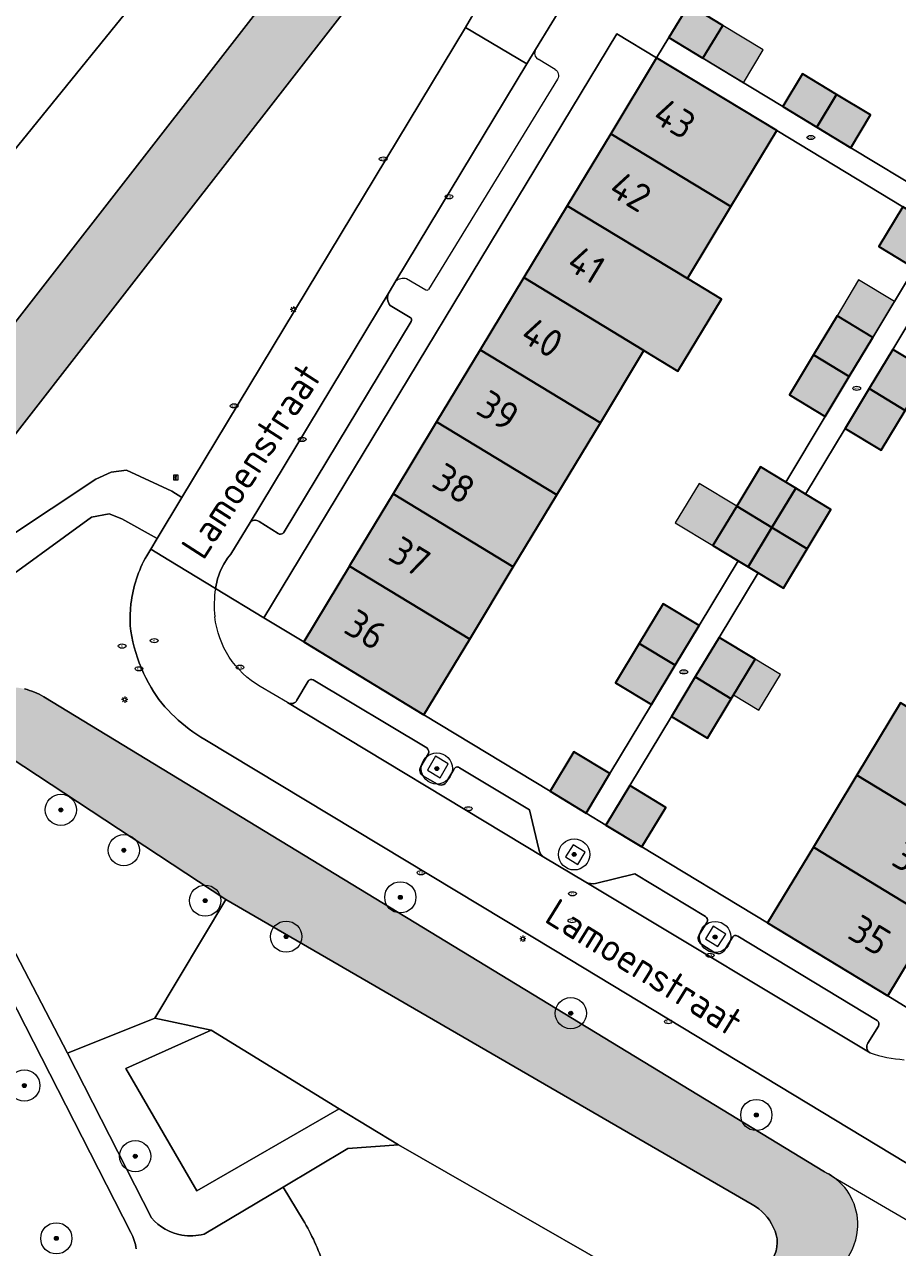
# Model space of a CAD drawing. Header units: metres. Extents: x 125349 to 128236, y 501602 to 503797.
# Tile 501 of 656: x 127311 to 127367, y 502319 to 502398. Entities that reach past the tile are written whole.
import ezdxf
from ezdxf.enums import TextEntityAlignment as Align

# ---------------------------------------------------------------- set-up
doc = ezdxf.new("R2010")
doc.units = ezdxf.units.M
doc.layers.get('0').update_dxf_attribs({"linetype": 'CONTINUOUS'})
for name, color, linetype, lineweight in [('B-WE-GK-BESCHOEIING-G', 130, 'GK-BESCHOEIING-SO', 18), ('B-WE-GR-BEPLANTING_CULTUUR_BOSPLANTSOEN-GV', 90, 'CONTINUOUS', 18), ('B-WE-GR-BEPLANTING_CULTUUR_HEESTERS-GV', 90, 'CONTINUOUS', 18), ('B-WE-GR-BOOM-S-500', 90, 'CONTINUOUS', 18), ('B-WE-GR-GROENVOORZIENING-GV', 80, 'CONTINUOUS', 18), ('B-WE-IE-MEUBILAIR-S', 7, 'CONTINUOUS', 18), ('B-WE-IE-MEUBILAIR_WEGMEUBILAIR-GV', 7, 'CONTINUOUS', 18), ('B-WE-IE-TERREINAFSCHEIDING_KUNSTMATIG_MUUR-G', 90, 'IE-TERREINAFSCHEIDING_KUNSTMATIG-SO', 18), ('B-WE-OG-BEBOUWING-GV', 7, 'CONTINUOUS', 35), ('B-WE-OG-BEBOUWING-T18', 10, 'CONTINUOUS', 18), ('B-WE-OG-BEBOUWING_OVERBOUWING-GV', 7, 'CONTINUOUS', 18), ('B-WE-OG-TERREIN_BEGROEID-GV', 7, 'CONTINUOUS', 18), ('B-WE-OG-TERREIN_ERF-GV', 7, 'CONTINUOUS', 18), ('B-WE-OG-TERREIN_OEVER-GV', 7, 'CONTINUOUS', 18), ('B-WE-OG-TOPOGRAFIE-T18', 10, 'CONTINUOUS', 18), ('B-WE-OG-WATER_SLOOT-GV', 120, 'CONTINUOUS', 18), ('B-WE-VH-OPENVERHARDING-GV', 90, 'CONTINUOUS', 18), ('B-WE-VH-OPENVERHARDING_BETONSTRAATSTEEN-GV', 90, 'CONTINUOUS', 18)]:
    doc.layers.add(name, color=color, linetype=linetype, lineweight=lineweight)
for name, color, linetype, lineweight, true_color in [('B-WE-OG-BEBOUWING-V', 7, 'CONTINUOUS', 18, 0xcc646e), ('B-WE-OG-BEBOUWING_OVERBOUWING-V', 7, 'CONTINUOUS', 18, 0xcc646e), ('B-WE-OG-WATER_SLOOT-V', 7, 'CONTINUOUS', 18, 0x73e9ff)]:
    doc.layers.add(name, color=color, linetype=linetype, lineweight=lineweight, true_color=true_color)
doc.styles.add('NLCS-ISO', font='NLCS-ISO.ttf')
doc.styles.add('NLCS-ISO-M1000-T18', font='NLCS-ISO.ttf', dxfattribs={"height": 1.8})
doc.linetypes.add('GK-BESCHOEIING-SO', pattern='A,18,-3,[1,NLCS.SHX,S=0.6,R=0,X=0,Y=0],-3', length=24)
doc.linetypes.add('IE-TERREINAFSCHEIDING_KUNSTMATIG-SO', pattern='A,4,[82,NLCS.SHX,S=0.75,R=90,X=0,Y=0],4,-2', length=10)

# ---------------------------------------------------------------- blocks, each defined once
blk = doc.blocks.new('SIE-MEUBILAIR_BORD_INFORMATIE-SO')
h = blk.add_hatch(color=256)
h.dxf.hatch_style = 1
h.paths.add_polyline_path([(0.1265625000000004, 0.1957499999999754), (-0.3290625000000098, 0.1957499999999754), (-0.3290625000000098, 0.07762500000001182), (-0.1265625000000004, 0.07762500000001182), (-0.1265625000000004, -0.6480000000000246), (0.1265625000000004, -0.6480000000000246)])
h = blk.add_hatch(color=256)
h.dxf.hatch_style = 1
edge = h.paths.add_edge_path()
edge.add_arc((0, 0.4986431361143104), 0.1493568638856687, 0, 360)
for points in [[(-0.75, -0.75), (0.75, -0.75), (0.75, 0.75), (-0.75, 0.75)], [(0.1265625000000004, 0.1957499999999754), (-0.3290625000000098, 0.1957499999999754), (-0.3290625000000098, 0.07762500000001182), (-0.1265625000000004, 0.07762500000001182), (-0.1265625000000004, -0.6480000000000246), (0.1265625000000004, -0.6480000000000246)]]:
    blk.add_lwpolyline(points, close=True)
blk.add_circle((0, 0.4986431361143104), 0.1493568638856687)
blk = doc.blocks.new('SIE-MEUBILAIR_PAAL_LICHTMAST-SO')
for points in [[(-0.625, 0), (-1, 0)], [(-0.7071067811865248, 0.7071067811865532), (-0.4419417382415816, 0.44194173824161)], [(0, 1), (0, 0.625)], [(0.44194173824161, 0.4419417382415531), (0.7071067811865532, 0.7071067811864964)], [(1, 0), (0.625, 0)], [(-0.7071067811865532, -0.7071067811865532), (-0.4419417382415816, -0.44194173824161)], [(0, -0.625), (0, -1)], [(0.4419417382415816, -0.4419417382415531), (0.7071067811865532, -0.7071067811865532)]]:
    blk.add_lwpolyline(points)
blk.add_circle((0, 0), 0.5)
blk = doc.blocks.new('SIE-MEUBILAIR_PUT_KOLK-SO')
blk.add_ellipse((0, 0), major_axis=(1.25, 4.517432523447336e-15), ratio=0.5400000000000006)
at = {"style": 'NLCS-ISO'}
blk.add_text('klk', height=0.75, dxfattribs=at).set_placement((0.0261189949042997, 2.557953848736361e-13), align=Align.MIDDLE_CENTER)
blk = doc.blocks.new('SIE-MEUBILAIR_PUT_RIOOLPUT-SO')
blk.add_ellipse((0, 0), major_axis=(1.25, 4.517432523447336e-15), ratio=0.5400000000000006)
at = {"style": 'NLCS-ISO'}
blk.add_text('ri', height=0.75, dxfattribs=at).set_placement((-0.04478910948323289, 0.06774790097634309), align=Align.MIDDLE_CENTER)
blk = doc.blocks.new('SGR-BOOM_01-SO')
at = {"linetype": 'ByBlock', "lineweight": 18}
h = blk.add_hatch(color=0, dxfattribs=at)
h.dxf.hatch_style = 1
edge = h.paths.add_edge_path()
edge.add_arc((0, 0), 0.25, 0, 360)
at = {"color": 0, "linetype": 'ByBlock', "lineweight": 18}
for radius in [2, 0.25]:
    blk.add_circle((0, 0), radius, dxfattribs=at)

msp = doc.modelspace()

# ---------------------------------------------------------------- hatches: boundary and pattern name
at = {"layer": 'B-WE-OG-BEBOUWING-V'}
for points in [[(127354.677, 502395.63), (127355.944, 502397.724), (127353.763, 502399.044), (127352.496, 502396.949)], [(127351.71, 502395.65), (127348.774, 502390.793), (127356.469, 502386.122), (127359.41, 502390.991)], [(127359.791, 502392.535), (127361.969, 502391.217), (127363.233, 502393.314), (127361.058, 502394.63)], [(127363.233, 502393.314), (127361.969, 502391.217), (127364.153, 502389.896), (127365.42, 502391.991)], [(127345.984, 502386.177), (127353.68, 502381.505), (127356.469, 502386.122), (127348.774, 502390.793)], [(127353.68, 502381.505), (127345.984, 502386.177), (127343.198, 502381.568), (127350.896, 502376.896), (127353.073, 502375.575), (127355.856, 502380.184)], [(127367.48, 502386.107), (127365.941, 502383.556), (127368.243, 502382.167), (127369.789, 502384.71)], [(127343.198, 502381.568), (127340.402, 502376.943), (127348.101, 502372.269), (127350.896, 502376.896)], [(127361.756, 502376.62), (127364.057, 502375.228), (127365.574, 502377.742), (127363.271, 502379.131)], [(127337.611, 502372.327), (127345.312, 502367.652), (127348.101, 502372.269), (127340.402, 502376.943)], [(127362.516, 502372.675), (127364.057, 502375.228), (127361.756, 502376.62), (127360.214, 502374.064)], [(127366.849, 502376.973), (127365.331, 502374.457), (127367.64, 502373.06), (127369.16, 502375.579)], [(127365.331, 502374.457), (127363.792, 502371.905), (127366.102, 502370.511), (127367.64, 502373.06)], [(127337.611, 502372.327), (127334.817, 502367.705), (127342.52, 502363.03), (127345.312, 502367.652)], [(127356.841, 502366.923), (127359.101, 502365.56), (127360.624, 502368.085), (127359.98, 502368.473), (127358.364, 502369.448)], [(127361.36, 502364.198), (127362.883, 502366.722), (127361.257, 502367.703), (127360.624, 502368.085), (127359.101, 502365.56)], [(127332.028, 502363.091), (127339.728, 502358.407), (127342.52, 502363.03), (127334.817, 502367.705), (127332.03, 502363.094)], [(127357.578, 502363.036), (127359.101, 502365.56), (127356.841, 502366.923), (127355.318, 502364.399), (127356.935, 502363.424)], [(127361.36, 502364.198), (127359.101, 502365.56), (127357.578, 502363.036), (127358.21, 502362.655), (127359.837, 502361.673)], [(127332.028, 502363.091), (127329.09, 502358.23), (127336.798, 502353.556), (127339.728, 502358.407)], [(127352.897, 502356.73), (127354.436, 502359.281), (127352.134, 502360.67), (127350.599, 502358.125)], [(127355.711, 502358.512), (127354.188, 502355.988), (127356.495, 502354.586), (127358.022, 502357.118)], [(127352.897, 502356.73), (127350.599, 502358.125), (127349.082, 502355.611), (127351.384, 502354.222)], [(127356.495, 502354.586), (127354.188, 502355.988), (127352.659, 502353.453), (127354.97, 502352.058)], [(127375.041, 502349.635), (127367.337, 502354.315), (127364.547, 502349.698), (127364.546, 502349.696), (127372.248, 502345.014), (127372.249, 502345.016)], [(127348.709, 502349.789), (127346.407, 502351.177), (127344.885, 502348.654), (127347.19, 502347.25)], [(127349.985, 502349.019), (127348.46, 502346.48), (127350.768, 502345.088), (127352.296, 502347.625)], [(127361.755, 502345.076), (127369.455, 502340.395), (127369.457, 502340.398), (127372.248, 502345.014), (127364.546, 502349.696), (127361.756, 502345.078)], [(127366.52, 502335.54), (127369.455, 502340.395), (127361.755, 502345.076), (127358.82, 502340.22)]]:
    msp.add_hatch(color=256, dxfattribs=at).paths.add_polyline_path(points)
at = {"layer": 'B-WE-OG-BEBOUWING_OVERBOUWING-V'}
for points in [[(127355.944, 502397.724), (127354.677, 502395.63), (127357.268, 502394.062), (127358.535, 502396.156)], [(127364.655, 502381.426), (127363.271, 502379.131), (127365.574, 502377.742), (127366.958, 502380.037)], [(127356.841, 502366.923), (127354.427, 502368.38), (127352.904, 502365.856), (127355.318, 502364.399)], [(127358.022, 502357.118), (127356.644, 502354.833), (127358.261, 502353.857), (127359.639, 502356.143)]]:
    msp.add_hatch(color=256, dxfattribs=at).paths.add_polyline_path(points)
at = {"layer": 'B-WE-OG-WATER_SLOOT-V'}
h = msp.add_hatch(color=256, dxfattribs=at)
edge = h.paths.add_edge_path()
edge.add_line((127437.349, 502531.978), (127435.92, 502532.82))
edge.add_line((127435.92, 502532.82), (127415.935, 502500))
edge.add_line((127415.935, 502500), (127408.779, 502488.25))
edge.add_arc((127404.3076119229, 502491.5564201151), 5.561090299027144, 297.19334206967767, 323.51849407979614, ccw=False)
edge.add_arc((127401.0314992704, 502495.5545288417), 10.66995365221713, 285.0384374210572, 303.0398821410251, ccw=False)
edge.add_line((127403.8, 502485.25), (127393.53, 502482.569))
edge.add_arc((127395.2369828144, 502476.3524489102), 6.446650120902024, 105.3542383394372, 116.3957868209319)
edge.add_arc((127394.3317081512, 502478.0168735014), 4.553846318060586, 115.5031612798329, 139.0744027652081)
edge.add_line((127390.891, 502481), (127368.33, 502452.27))
edge.add_line((127368.33, 502452.27), (127329.22, 502402.66))
edge.add_line((127329.22, 502402.66), (127278.8, 502337.86))
edge.add_line((127278.8, 502337.86), (127280.13, 502336.42))
edge.add_line((127280.13, 502336.42), (127281.35, 502336.36))
edge.add_line((127281.35, 502336.36), (127285.86, 502342.24))
edge.add_line((127285.86, 502342.24), (127290.96, 502348.85))
edge.add_line((127290.96, 502348.85), (127298.62, 502357.34))
edge.add_line((127298.62, 502357.34), (127300.42, 502356.97))
edge.add_line((127300.42, 502356.97), (127303.35, 502360.68))
edge.add_line((127303.35, 502360.68), (127303.28, 502362.11))
edge.add_line((127303.28, 502362.11), (127314.09, 502376.01))
edge.add_line((127314.09, 502376.01), (127338.31, 502407.14))
edge.add_line((127338.31, 502407.14), (127363.942, 502440.156))
edge.add_line((127363.942, 502440.156), (127372.4, 502451.05))
edge.add_line((127372.4, 502451.05), (127387.9, 502471.56))
edge.add_line((127387.9, 502471.56), (127391.801, 502476.4))
edge.add_arc((127397.6181360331, 502470.576745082), 8.231000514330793, 101.62177086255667, 134.9698819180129, ccw=False)
edge.add_line((127395.96, 502478.639), (127404.9, 502480.98))
edge.add_arc((127402.0619605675, 502491.5326501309), 10.92762062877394, 285.0530022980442, 300.6330700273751)
edge.add_arc((127395.8451486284, 502502.1893531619), 23.26500314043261, 300.4341962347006, 305.4237904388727)
edge.add_arc((127406.5356210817, 502487.2188225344), 4.869423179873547, 305.0200048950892, 328.9878617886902)
edge.add_line((127410.709, 502484.71), (127420.017, 502500))
edge.add_line((127420.017, 502500), (127425.3, 502508.68))
edge.add_line((127425.3, 502508.68), (127438.94, 502531.04))
edge.add_line((127438.94, 502531.04), (127437.349, 502531.978))
h = msp.add_hatch(color=256, dxfattribs=at)
edge = h.paths.add_edge_path()
edge.add_line((127312.704, 502233.993), (127316.172, 502239.594))
edge.add_line((127316.172, 502239.594), (127316.746, 502240.633))
edge.add_line((127316.746, 502240.633), (127322.356, 502250))
edge.add_line((127322.356, 502250), (127336.035, 502272.822))
edge.add_line((127336.035, 502272.822), (127347.231, 502291.502))
edge.add_line((127347.231, 502291.502), (127346.735, 502291.91))
edge.add_line((127346.735, 502291.91), (127346.513, 502292.091))
edge.add_line((127346.513, 502292.091), (127347.583, 502293.957))
edge.add_line((127347.583, 502293.957), (127347.841, 502293.766))
edge.add_line((127347.841, 502293.766), (127348.513, 502293.59))
edge.add_line((127348.513, 502293.59), (127363.561, 502318.253))
edge.add_arc((127360.6593337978, 502320.9189920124), 3.940454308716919, 317.4238341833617, 354.5538091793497)
edge.add_arc((127360.9060276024, 502320.9161791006), 3.694664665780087, 354.2341360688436, 414.6052750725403)
edge.add_arc((127360.9075636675, 502320.9212053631), 3.689678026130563, 54.57951191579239, 65.06661571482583)
edge.add_line((127362.463, 502324.267), (127312.435, 502354.704))
edge.add_arc((127310.2174627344, 502351.0767094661), 4.251436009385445, 58.56054805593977, 76.69313770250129)
edge.add_arc((127310.3786932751, 502351.9399852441), 3.374487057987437, 75.98347310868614, 128.3055595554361)
edge.add_line((127308.287, 502354.588), (127308.177, 502354.497))
edge.add_line((127308.177, 502354.497), (127306.819, 502353.074))
edge.add_line((127306.819, 502353.074), (127324.096, 502341.727))
edge.add_line((127324.096, 502341.727), (127357.831, 502322.176))
edge.add_arc((127356.4217428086, 502319.5149947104), 3.01113848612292, 23.50656970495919, 62.09449409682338, ccw=False)
edge.add_arc((127357.4793217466, 502319.7492030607), 1.958881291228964, -31.249583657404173, 29.573881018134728, ccw=False)
edge.add_line((127359.154, 502318.733), (127356.25, 502313.917))
edge.add_line((127356.25, 502313.917), (127353.719, 502309.721))
edge.add_line((127353.719, 502309.721), (127345.24, 502295.539))
edge.add_line((127345.24, 502295.539), (127345.673, 502295.142))
edge.add_line((127345.673, 502295.142), (127345.894, 502294.962))
edge.add_line((127345.894, 502294.962), (127344.806, 502293.114))
edge.add_line((127344.806, 502293.114), (127344.536, 502293.244))
edge.add_line((127344.536, 502293.244), (127343.911, 502293.409))
edge.add_line((127343.911, 502293.409), (127330.752, 502271.657))
edge.add_line((127330.752, 502271.657), (127328.711, 502268.268))
edge.add_arc((127326.1101783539, 502270.6117122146), 3.50103701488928, 304.1396108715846, 317.9766263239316, ccw=False)
edge.add_arc((127327.1084437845, 502269.1146843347), 1.701807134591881, 233.99389691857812, 304.60800396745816, ccw=False)
edge.add_line((127326.108, 502267.738), (127315.376, 502275.195))
edge.add_line((127315.376, 502275.195), (127291.4, 502290.635))
edge.add_line((127291.4, 502290.635), (127265.017, 502308.136))
edge.add_line((127265.017, 502308.136), (127264.54, 502307.394))
edge.add_line((127264.54, 502307.394), (127263.836, 502306.618))
edge.add_line((127263.836, 502306.618), (127298.294, 502283.265))
edge.add_line((127298.294, 502283.265), (127324.454, 502266.038))
edge.add_arc((127322.8708561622, 502264.3289759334), 2.329615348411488, 20.635957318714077, 47.18971032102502, ccw=False)
edge.add_arc((127323.0598648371, 502264.527888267), 2.086059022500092, -24.3737047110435, 17.3509310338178, ccw=False)
edge.add_line((127324.96, 502263.667), (127317.003, 502250))
edge.add_line((127317.003, 502250), (127310.963, 502239.625))
edge.add_line((127310.963, 502239.625), (127303.344, 502227.541))
edge.add_line((127303.344, 502227.541), (127289.747, 502205.901))
edge.add_line((127289.747, 502205.901), (127255.744, 502226.065))
edge.add_line((127255.744, 502226.065), (127225.366, 502244.522))
edge.add_line((127225.366, 502244.522), (127215.506, 502250.665))
edge.add_line((127215.506, 502250.665), (127213.232, 502246.985))
edge.add_line((127213.232, 502246.985), (127287.165, 502202.382))
edge.add_line((127287.165, 502202.382), (127290.498, 502200.896))
edge.add_line((127290.498, 502200.896), (127292.657, 502201.665))
edge.add_line((127292.657, 502201.665), (127294.224, 502203.408))
edge.add_line((127294.224, 502203.408), (127305.012, 502221.412))
edge.add_line((127305.012, 502221.412), (127310.527, 502230.477))
edge.add_line((127310.527, 502230.477), (127312.704, 502233.993))

# ---------------------------------------------------------------- linework, layer by layer
at = {"layer": 'B-WE-GK-BESCHOEIING-G'}
msp.add_lwpolyline([(127312.435, 502354.704, 0.07928384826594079), (127311.196, 502355.214)], format="xyb", dxfattribs=at)
at = {"layer": 'B-WE-GK-BESCHOEIING-G', "flags": 128}
msp.add_lwpolyline([(127362.463, 502324.267), (127312.435, 502354.704)], dxfattribs=at)
at = {"layer": 'B-WE-GR-BEPLANTING_CULTUUR_BOSPLANTSOEN-GV', "flags": 128}
for points in [[(127357.831, 502322.176), (127324.096, 502341.727), (127319.545, 502334.107), (127323.16, 502333.34), (127331.37, 502328.31), (127335.16, 502325.99)], [(127335.16, 502325.99), (127356.25, 502313.917)]]:
    msp.add_lwpolyline(points, dxfattribs=at)
at = {"layer": 'B-WE-GR-BEPLANTING_CULTUUR_BOSPLANTSOEN-GV'}
for points in [[(127359.183, 502320.716, 0.1699808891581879), (127357.831, 502322.176)], [(127359.154, 502318.733, 0.2718039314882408), (127359.183, 502320.716)]]:
    msp.add_lwpolyline(points, format="xyb", dxfattribs=at)
at = {"layer": 'B-WE-GR-BEPLANTING_CULTUUR_HEESTERS-GV', "flags": 128}
for points in [[(127319.287, 502364.174), (127319.692, 502364.858), (127317.43, 502366.11), (127316.62, 502366.43), (127315.5, 502366.22), (127308.79, 502361.36), (127305.284, 502357.373), (127308.287, 502354.588)], [(127319.03, 502363.74), (127319.287, 502364.174)], [(127312.435, 502354.704), (127362.463, 502324.267)], [(127345.23, 502338.43), (127322.75, 502351.97)], [(127363.046, 502323.928), (127370.626, 502319.508), (127370.85, 502319.893), (127372.153, 502322.152), (127345.23, 502338.43)], [(127335.16, 502325.99), (127331.37, 502328.31), (127322.25, 502323.05), (127317.7, 502330.9), (127323.16, 502333.34), (127319.545, 502334.107), (127313.944, 502331.868)], [(127313.944, 502331.868), (127319.335, 502321.328)], [(127322.702, 502320.284), (127327.765, 502323.283), (127331.914, 502325.775), (127335.16, 502325.99)]]:
    msp.add_lwpolyline(points, dxfattribs=at)
at = {"layer": 'B-WE-GR-BEPLANTING_CULTUUR_HEESTERS-GV'}
for points in [[(127318.37, 502362.26, -0.05413556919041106), (127319.03, 502363.74)], [(127318.02, 502360.67, -0.04410322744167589), (127318.37, 502362.26)], [(127318.229, 502357.88, -0.1050192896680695), (127318.02, 502360.67)], [(127319.32, 502355.3, -0.06782918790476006), (127318.229, 502357.88)], [(127311.196, 502355.214, -0.07928384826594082), (127312.435, 502354.704)], [(127320.83, 502353.42, -0.08082896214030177), (127319.32, 502355.3)], [(127322.75, 502351.97, -0.05818722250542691), (127320.83, 502353.42)], [(127362.463, 502324.267, -0.04579058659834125), (127363.046, 502323.928)], [(127319.335, 502321.328, 0.170522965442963), (127321.282, 502320.208)], [(127321.282, 502320.208, 0.1126549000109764), (127322.702, 502320.284)]]:
    msp.add_lwpolyline(points, format="xyb", dxfattribs=at)
at = {"layer": 'B-WE-GR-BEPLANTING_CULTUUR_HEESTERS-GV', "flags": 128}
msp.add_lwpolyline([(127323.16, 502333.34), (127317.7, 502330.9), (127322.25, 502323.05), (127331.37, 502328.31)], close=True, dxfattribs=at)
at = {"layer": 'B-WE-GR-GROENVOORZIENING-GV', "flags": 128}
for points in [[(127338.31, 502407.14), (127314.09, 502376.01), (127303.28, 502362.11)], [(127307.17, 502362.96), (127315.76, 502368.66), (127316.76, 502369.1), (127317.74, 502369.24), (127320.65, 502367.88), (127321.28, 502367.47), (127339.454, 502397.603), (127339.85, 502398.26)]]:
    msp.add_lwpolyline(points, dxfattribs=at)
at = {"layer": 'B-WE-IE-MEUBILAIR_WEGMEUBILAIR-GV', "flags": 128}
for points in [[(127337.541, 502350.898), (127337.025, 502350.007), (127337.831, 502349.525), (127338.347, 502350.416)], [(127346.649, 502343.974), (127347.135, 502344.744), (127346.365, 502345.23), (127345.879, 502344.46)], [(127356.133, 502339.51), (127355.326, 502340.003), (127354.833, 502339.196), (127355.64, 502338.703)]]:
    msp.add_lwpolyline(points, close=True, dxfattribs=at)
at = {"layer": 'B-WE-IE-TERREINAFSCHEIDING_KUNSTMATIG_MUUR-G', "flags": 128}
for points in [[(127344.885, 502348.654), (127336.798, 502353.556)], [(127358.82, 502340.22), (127350.768, 502345.088)]]:
    msp.add_lwpolyline(points, dxfattribs=at)
at = {"layer": 'B-WE-OG-BEBOUWING-GV', "flags": 128}
for points in [[(127354.677, 502395.63), (127355.944, 502397.724), (127353.763, 502399.044), (127352.496, 502396.949)], [(127351.71, 502395.65), (127348.774, 502390.793), (127356.469, 502386.122), (127359.41, 502390.991)], [(127359.791, 502392.535), (127361.969, 502391.217), (127363.233, 502393.314), (127361.058, 502394.63)], [(127363.233, 502393.314), (127361.969, 502391.217), (127364.153, 502389.896), (127365.42, 502391.991)], [(127345.984, 502386.177), (127353.68, 502381.505), (127356.469, 502386.122), (127348.774, 502390.793)], [(127353.68, 502381.505), (127345.984, 502386.177), (127343.198, 502381.568), (127350.896, 502376.896), (127353.073, 502375.575), (127355.856, 502380.184)], [(127367.48, 502386.107), (127365.941, 502383.556), (127368.243, 502382.167), (127369.789, 502384.71)], [(127343.198, 502381.568), (127340.402, 502376.943), (127348.101, 502372.269), (127350.896, 502376.896)], [(127361.756, 502376.62), (127364.057, 502375.228), (127365.574, 502377.742), (127363.271, 502379.131)], [(127337.611, 502372.327), (127345.312, 502367.652), (127348.101, 502372.269), (127340.402, 502376.943)], [(127362.516, 502372.675), (127364.057, 502375.228), (127361.756, 502376.62), (127360.214, 502374.064)], [(127366.849, 502376.973), (127365.331, 502374.457), (127367.64, 502373.06), (127369.16, 502375.579)], [(127365.331, 502374.457), (127363.792, 502371.905), (127366.102, 502370.511), (127367.64, 502373.06)], [(127337.611, 502372.327), (127334.817, 502367.705), (127342.52, 502363.03), (127345.312, 502367.652)], [(127356.841, 502366.923), (127359.101, 502365.56), (127360.624, 502368.085), (127359.98, 502368.473), (127358.364, 502369.448)], [(127361.36, 502364.198), (127362.883, 502366.722), (127361.257, 502367.703), (127360.624, 502368.085), (127359.101, 502365.56)], [(127332.028, 502363.091), (127339.728, 502358.407), (127342.52, 502363.03), (127334.817, 502367.705), (127332.03, 502363.094)], [(127357.578, 502363.036), (127359.101, 502365.56), (127356.841, 502366.923), (127355.318, 502364.399), (127356.935, 502363.424)], [(127361.36, 502364.198), (127359.101, 502365.56), (127357.578, 502363.036), (127358.21, 502362.655), (127359.837, 502361.673)], [(127332.028, 502363.091), (127329.09, 502358.23), (127336.798, 502353.556), (127339.728, 502358.407)], [(127352.897, 502356.73), (127354.436, 502359.281), (127352.134, 502360.67), (127350.599, 502358.125)], [(127355.711, 502358.512), (127354.188, 502355.988), (127356.495, 502354.586), (127358.022, 502357.118)], [(127352.897, 502356.73), (127350.599, 502358.125), (127349.082, 502355.611), (127351.384, 502354.222)], [(127356.495, 502354.586), (127354.188, 502355.988), (127352.659, 502353.453), (127354.97, 502352.058)], [(127375.041, 502349.635), (127367.337, 502354.315), (127364.547, 502349.698), (127364.546, 502349.696), (127372.248, 502345.014), (127372.249, 502345.016)], [(127348.709, 502349.789), (127346.407, 502351.177), (127344.885, 502348.654), (127347.19, 502347.25)], [(127349.985, 502349.019), (127348.46, 502346.48), (127350.768, 502345.088), (127352.296, 502347.625)], [(127361.755, 502345.076), (127369.455, 502340.395), (127369.457, 502340.398), (127372.248, 502345.014), (127364.546, 502349.696), (127361.756, 502345.078)], [(127366.52, 502335.54), (127369.455, 502340.395), (127361.755, 502345.076), (127358.82, 502340.22)]]:
    msp.add_lwpolyline(points, close=True, dxfattribs=at)
at = {"layer": 'B-WE-OG-BEBOUWING_OVERBOUWING-GV', "flags": 128}
for points in [[(127355.944, 502397.724), (127354.677, 502395.63), (127357.268, 502394.062), (127358.535, 502396.156)], [(127364.655, 502381.426), (127363.271, 502379.131), (127365.574, 502377.742), (127366.958, 502380.037)], [(127356.841, 502366.923), (127354.427, 502368.38), (127352.904, 502365.856), (127355.318, 502364.399)], [(127358.022, 502357.118), (127356.644, 502354.833), (127358.261, 502353.857), (127359.639, 502356.143)]]:
    msp.add_lwpolyline(points, close=True, dxfattribs=at)
at = {"layer": 'B-WE-OG-TERREIN_BEGROEID-GV', "flags": 128}
for points in [[(127374.12, 502480.494), (127315.973, 502407.003), (127313.463, 502402.618), (127312.954, 502401.757), (127312.403, 502400.922), (127311.81, 502400.116), (127311.179, 502399.34), (127310.509, 502398.596), (127309.803, 502397.887), (127308.053, 502398.089), (127300.099, 502387.737), (127265.48, 502343.401), (127270.647, 502340.197), (127270.726, 502340.305), (127274.947, 502347.138), (127287.35, 502363.886), (127291.136, 502369.36), (127292.876, 502367.966), (127382.576, 502478.56)], [(127324.096, 502341.727), (127306.819, 502353.074), (127308.177, 502354.497), (127308.287, 502354.588), (127305.284, 502357.373), (127304.67, 502356.675)], [(127318.01, 502320.373), (127302.908, 502349.917)], [(127304.538, 502349.939), (127313.944, 502331.868), (127319.545, 502334.107), (127324.096, 502341.727)], [(127329.69, 502305.143), (127343.195, 502296.831), (127343.612, 502296.955), (127345.24, 502295.539), (127353.719, 502309.721), (127356.25, 502313.917), (127335.16, 502325.99), (127331.914, 502325.775), (127327.765, 502323.283)], [(127327.765, 502323.283), (127329.061, 502321.181)]]:
    msp.add_lwpolyline(points, dxfattribs=at)
at = {"layer": 'B-WE-OG-TERREIN_BEGROEID-GV'}
for points in [[(127329.061, 502321.181, -0.05080499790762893), (127330.377, 502318.306)], [(127318.358, 502319.331, 0.1019001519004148), (127318.01, 502320.373)]]:
    msp.add_lwpolyline(points, format="xyb", dxfattribs=at)
at = {"layer": 'B-WE-OG-TERREIN_ERF-GV', "flags": 128}
for points in [[(127353.763, 502399.044), (127355.944, 502397.724), (127354.677, 502395.63), (127359.791, 502392.535), (127361.058, 502394.63), (127363.233, 502393.314), (127365.42, 502391.991), (127364.153, 502389.896), (127369.036, 502386.942)], [(127369.036, 502386.942), (127364.153, 502389.896), (127361.969, 502391.217), (127359.791, 502392.535), (127354.677, 502395.63), (127352.496, 502396.949), (127351.71, 502395.65), (127359.41, 502390.991), (127367.48, 502386.107)], [(127368.243, 502382.167), (127365.574, 502377.742), (127364.057, 502375.228), (127362.516, 502372.675), (127359.98, 502368.473), (127360.624, 502368.085), (127361.257, 502367.703), (127363.792, 502371.905), (127365.331, 502374.457), (127366.849, 502376.973), (127369.518, 502381.398)], [(127369.518, 502381.398), (127366.849, 502376.973), (127369.16, 502375.579)], [(127367.64, 502373.06), (127366.102, 502370.511), (127363.792, 502371.905), (127361.257, 502367.703), (127362.883, 502366.722), (127361.36, 502364.198), (127359.837, 502361.673), (127358.21, 502362.655), (127355.711, 502358.512), (127358.022, 502357.118), (127356.495, 502354.586), (127354.97, 502352.058), (127352.659, 502353.453), (127349.985, 502349.019), (127352.296, 502347.625), (127350.768, 502345.088), (127358.82, 502340.22), (127361.755, 502345.076), (127361.756, 502345.078), (127364.546, 502349.696), (127364.547, 502349.698), (127367.337, 502354.315)]]:
    msp.add_lwpolyline(points, dxfattribs=at)
for points in [[(127345.984, 502386.177), (127348.774, 502390.793), (127351.71, 502395.65), (127349.161, 502397.192), (127326.54, 502359.771), (127329.09, 502358.23), (127332.028, 502363.091), (127332.03, 502363.094), (127334.817, 502367.705), (127337.611, 502372.327), (127340.402, 502376.943), (127343.198, 502381.568)], [(127348.101, 502372.269), (127345.312, 502367.652), (127342.52, 502363.03), (127339.728, 502358.407), (127336.798, 502353.556), (127344.885, 502348.654), (127346.407, 502351.177), (127348.709, 502349.789), (127351.384, 502354.222), (127349.082, 502355.611), (127350.599, 502358.125), (127352.134, 502360.67), (127354.436, 502359.281), (127356.935, 502363.424), (127355.318, 502364.399), (127356.841, 502366.923), (127358.364, 502369.448), (127359.98, 502368.473), (127362.516, 502372.675), (127360.214, 502374.064), (127361.756, 502376.62), (127363.271, 502379.131), (127365.574, 502377.742), (127368.243, 502382.167), (127365.941, 502383.556), (127367.48, 502386.107), (127359.41, 502390.991), (127356.469, 502386.122), (127353.68, 502381.505), (127355.856, 502380.184), (127353.073, 502375.575), (127350.896, 502376.896)], [(127389.16, 502372.99), (127386.217, 502368.121), (127386.216, 502368.119), (127383.419, 502363.494), (127380.627, 502358.875), (127377.833, 502354.254), (127375.042, 502349.637), (127375.041, 502349.635), (127372.249, 502345.016), (127372.248, 502345.014), (127369.457, 502340.398), (127369.455, 502340.395), (127366.52, 502335.54), (127369.099, 502333.972), (127371.914, 502338.629), (127391.742, 502371.427)], [(127351.384, 502354.222), (127348.709, 502349.789), (127347.19, 502347.25), (127348.46, 502346.48), (127349.985, 502349.019), (127352.659, 502353.453), (127354.188, 502355.988), (127355.711, 502358.512), (127358.21, 502362.655), (127357.578, 502363.036), (127356.935, 502363.424), (127354.436, 502359.281), (127352.897, 502356.73)]]:
    msp.add_lwpolyline(points, close=True, dxfattribs=at)
at = {"layer": 'B-WE-OG-TERREIN_OEVER-GV', "flags": 128}
msp.add_lwpolyline([(127382.576, 502478.56), (127292.876, 502367.966), (127291.136, 502369.36), (127287.35, 502363.886), (127274.947, 502347.138), (127270.726, 502340.305), (127270.647, 502340.197), (127274.727, 502337.59), (127274.841, 502337.517), (127276.448, 502336.491), (127276.654, 502336.794), (127280.008, 502334.648), (127281.35, 502336.36), (127280.13, 502336.42), (127278.8, 502337.86), (127329.22, 502402.66), (127368.33, 502452.27)], dxfattribs=at)
at = {"layer": 'B-WE-OG-WATER_SLOOT-GV', "flags": 128}
for points in [[(127390.891, 502481), (127368.33, 502452.27), (127329.22, 502402.66), (127278.8, 502337.86), (127280.13, 502336.42), (127281.35, 502336.36), (127285.86, 502342.24), (127290.96, 502348.85), (127298.62, 502357.34), (127300.42, 502356.97), (127303.35, 502360.68), (127303.28, 502362.11), (127314.09, 502376.01), (127338.31, 502407.14), (127363.942, 502440.156), (127372.4, 502451.05)], [(127308.287, 502354.588), (127308.177, 502354.497), (127306.819, 502353.074), (127324.096, 502341.727), (127357.831, 502322.176)], [(127362.463, 502324.267), (127312.435, 502354.704)]]:
    msp.add_lwpolyline(points, dxfattribs=at)
at = {"layer": 'B-WE-OG-WATER_SLOOT-GV'}
for points in [[(127312.435, 502354.704, 0.07928384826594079), (127311.196, 502355.214)], [(127363.046, 502323.928, 0.04579058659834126), (127362.463, 502324.267)], [(127364.582, 502320.545, 0.2696856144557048), (127363.046, 502323.928)], [(127357.831, 502322.176, -0.1699808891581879), (127359.183, 502320.716)], [(127359.183, 502320.716, -0.2718039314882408), (127359.154, 502318.733)], [(127363.561, 502318.253, 0.1634425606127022), (127364.582, 502320.545)]]:
    msp.add_lwpolyline(points, format="xyb", dxfattribs=at)
at = {"layer": 'B-WE-VH-OPENVERHARDING-GV', "flags": 128}
for points in [[(127323.435, 502361.657), (127326.54, 502359.771), (127349.161, 502397.192), (127351.71, 502395.65), (127352.496, 502396.949), (127353.763, 502399.044), (127357.86, 502405.86), (127362.82, 502414.06), (127363.84, 502415.76), (127361.38, 502417.368)], [(127347.081, 502401.342), (127343.954, 502396.182)], [(127343.954, 502396.182), (127343.4, 502395.265)], [(127343.4, 502395.265), (127335.005, 502381.36)], [(127345.197, 502394.915), (127344.109, 502395.564)], [(127345.35, 502394.293), (127337.081, 502380.802)], [(127335.005, 502381.36), (127334.559, 502380.633)], [(127335.676, 502381.517), (127336.922, 502380.783)], [(127334.639, 502379.786), (127335.923, 502379.021)], [(127335.971, 502378.76), (127327.84, 502365.271)], [(127325.652, 502365.885), (127324.42, 502363.86), (127324.209, 502363.583), (127323.976, 502363.214), (127323.756, 502362.813), (127323.563, 502362.277), (127323.435, 502361.657)], [(127327.46, 502365.18), (127326.229, 502365.949)], [(127319.287, 502364.174), (127319.03, 502363.74)], [(127323.435, 502361.657), (127320.451, 502363.468), (127319.287, 502364.174)], [(127369.099, 502333.972), (127366.52, 502335.54), (127358.82, 502340.22), (127350.768, 502345.088), (127348.46, 502346.48), (127347.19, 502347.25), (127344.885, 502348.654), (127336.798, 502353.556), (127329.09, 502358.23), (127326.54, 502359.771), (127323.435, 502361.657)], [(127328.062, 502354.347), (127326.31, 502355.38)], [(127328.649, 502354.49), (127329.38, 502355.71)], [(127329.699, 502355.789), (127336.977, 502351.433)], [(127365.392, 502331.889), (127347.179, 502342.823), (127344.483, 502344.428), (127328.062, 502354.347)], [(127322.75, 502351.97), (127345.23, 502338.43), (127372.153, 502322.152), (127372.749, 502323.185), (127374.523, 502322.207), (127377.082, 502326.465)], [(127337.081, 502351.078), (127336.596, 502350.248)], [(127338.266, 502349.302), (127338.72, 502350.05)], [(127339.07, 502350.166), (127343.562, 502347.459), (127344.165, 502344.945)], [(127336.77, 502349.631), (127337.632, 502349.142)], [(127344.483, 502344.428), (127347.179, 502342.823)], [(127347.789, 502342.757), (127350.314, 502343.363), (127354.832, 502340.631)], [(127354.923, 502340.25), (127354.435, 502339.448)], [(127354.599, 502338.842), (127355.435, 502338.311)], [(127356.062, 502338.477), (127356.558, 502339.274)], [(127356.903, 502339.363), (127365.838, 502333.974)], [(127365.921, 502333.615), (127365.241, 502332.51)]]:
    msp.add_lwpolyline(points, dxfattribs=at)
for points in [[(127343.954, 502396.182), (127347.081, 502401.342), (127347.418, 502401.905), (127346.276, 502402.593), (127343.475, 502404.28), (127343.067, 502403.602), (127339.85, 502398.26), (127339.454, 502397.603), (127343.4, 502395.265)], [(127319.692, 502364.858), (127319.287, 502364.174), (127320.451, 502363.468), (127323.435, 502361.657), (127323.563, 502362.277), (127323.756, 502362.813), (127323.976, 502363.214), (127324.209, 502363.583), (127324.42, 502363.86), (127325.652, 502365.885), (127325.65, 502365.883), (127334.559, 502380.633), (127335.005, 502381.36), (127343.4, 502395.265), (127339.454, 502397.603), (127321.28, 502367.47)]]:
    msp.add_lwpolyline(points, close=True, dxfattribs=at)
at = {"layer": 'B-WE-VH-OPENVERHARDING-GV'}
for points in [[(127343.954, 502396.182, 0.4156829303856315), (127344.109, 502395.564)], [(127345.197, 502394.915, -0.4195392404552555), (127345.35, 502394.293)], [(127335.005, 502381.36, -0.2488576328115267), (127335.676, 502381.517)], [(127334.559, 502380.633, 0.3233977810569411), (127334.639, 502379.786)], [(127336.922, 502380.783, 0.2951447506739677), (127337.081, 502380.802)], [(127335.923, 502379.021, -0.4057945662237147), (127335.971, 502378.76)], [(127325.93, 502366.028, 0.2117198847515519), (127325.652, 502365.885)], [(127326.229, 502365.949, 0.09644339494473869), (127325.93, 502366.028)], [(127327.612, 502365.133, -0.3479651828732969), (127327.46, 502365.18)], [(127327.84, 502365.271, -0.262544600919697), (127327.612, 502365.133)], [(127319.03, 502363.74, 0.05413556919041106), (127318.37, 502362.26)], [(127318.37, 502362.26, 0.04410322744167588), (127318.02, 502360.67)], [(127323.435, 502361.657, 0.0651416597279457), (127323.4, 502359.83)], [(127318.02, 502360.67, 0.1050192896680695), (127318.229, 502357.88)], [(127326.31, 502355.38, -0.2399588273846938), (127323.4, 502359.83)], [(127318.229, 502357.88, 0.06782918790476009), (127319.32, 502355.3)], [(127319.32, 502355.3, 0.08082896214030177), (127320.83, 502353.42)], [(127329.38, 502355.71, -0.4287910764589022), (127329.699, 502355.789)], [(127328.41, 502354.29, 0.2617166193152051), (127328.649, 502354.49)], [(127328.062, 502354.347, 0.1808884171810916), (127328.41, 502354.29)], [(127320.83, 502353.42, 0.05818722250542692), (127322.75, 502351.97)], [(127336.977, 502351.433, -0.3327222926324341), (127337.081, 502351.078)], [(127336.596, 502350.248, 0.4439697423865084), (127336.77, 502349.631)], [(127338.72, 502350.05, -0.5437376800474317), (127339.07, 502350.166)], [(127337.632, 502349.142, 0.4888716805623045), (127338.266, 502349.302)], [(127344.165, 502344.945, 0.1856449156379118), (127344.483, 502344.428)], [(127347.179, 502342.823, 0.1738637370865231), (127347.789, 502342.757)], [(127354.832, 502340.631, -0.4278620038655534), (127354.923, 502340.25)], [(127354.435, 502339.448, 0.4188347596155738), (127354.599, 502338.842)], [(127356.558, 502339.274, -0.5071448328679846), (127356.903, 502339.363)], [(127355.435, 502338.311, 0.4147378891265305), (127356.062, 502338.477)], [(127365.838, 502333.974, -0.3482507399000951), (127365.921, 502333.615)], [(127365.241, 502332.51, 0.4109967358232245), (127365.392, 502331.889)], [(127365.392, 502331.889, 0.06053359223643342), (127367.575, 502331.455)]]:
    msp.add_lwpolyline(points, format="xyb", dxfattribs=at)
at = {"layer": 'B-WE-VH-OPENVERHARDING_BETONSTRAATSTEEN-GV', "flags": 128}
for points in [[(127334.559, 502380.633), (127325.65, 502365.883), (127325.652, 502365.885)], [(127335.923, 502379.021), (127334.639, 502379.786)], [(127327.84, 502365.271), (127335.971, 502378.76)], [(127304.67, 502356.675), (127305.284, 502357.373), (127308.79, 502361.36), (127315.5, 502366.22), (127316.62, 502366.43), (127317.43, 502366.11), (127319.692, 502364.858), (127321.28, 502367.47), (127320.65, 502367.88), (127317.74, 502369.24), (127316.76, 502369.1), (127315.76, 502368.66), (127307.17, 502362.96), (127304.64, 502359.67), (127302.07, 502356.08), (127285.096, 502333.841)], [(127326.229, 502365.949), (127327.46, 502365.18)], [(127329.38, 502355.71), (127328.649, 502354.49)], [(127336.977, 502351.433), (127329.699, 502355.789)], [(127328.062, 502354.347), (127344.483, 502344.428)], [(127336.596, 502350.248), (127337.081, 502351.078)], [(127302.908, 502349.917), (127318.01, 502320.373)], [(127319.335, 502321.328), (127313.944, 502331.868), (127304.538, 502349.939)], [(127338.72, 502350.05), (127338.266, 502349.302)], [(127344.165, 502344.945), (127343.562, 502347.459), (127339.07, 502350.166)], [(127337.632, 502349.142), (127336.77, 502349.631)], [(127347.179, 502342.823), (127365.392, 502331.889)], [(127354.832, 502340.631), (127350.314, 502343.363), (127347.789, 502342.757)], [(127354.435, 502339.448), (127354.923, 502340.25)], [(127355.435, 502338.311), (127354.599, 502338.842)], [(127356.558, 502339.274), (127356.062, 502338.477)], [(127365.838, 502333.974), (127356.903, 502339.363)], [(127365.241, 502332.51), (127365.921, 502333.615)], [(127327.765, 502323.283), (127322.702, 502320.284)], [(127329.061, 502321.181), (127327.765, 502323.283)]]:
    msp.add_lwpolyline(points, dxfattribs=at)
at = {"layer": 'B-WE-VH-OPENVERHARDING_BETONSTRAATSTEEN-GV'}
for points in [[(127334.639, 502379.786, -0.3233977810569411), (127334.559, 502380.633)], [(127335.971, 502378.76, 0.4057945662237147), (127335.923, 502379.021)], [(127325.652, 502365.885, -0.2117198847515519), (127325.93, 502366.028)], [(127325.93, 502366.028, -0.09644339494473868), (127326.229, 502365.949)], [(127327.46, 502365.18, 0.3479651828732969), (127327.612, 502365.133)], [(127327.612, 502365.133, 0.2625446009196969), (127327.84, 502365.271)], [(127329.699, 502355.789, 0.4287910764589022), (127329.38, 502355.71)], [(127328.649, 502354.49, -0.2617166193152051), (127328.41, 502354.29)], [(127328.41, 502354.29, -0.1808884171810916), (127328.062, 502354.347)], [(127337.081, 502351.078, 0.3327222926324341), (127336.977, 502351.433)], [(127336.77, 502349.631, -0.4439697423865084), (127336.596, 502350.248)], [(127339.07, 502350.166, 0.5437376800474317), (127338.72, 502350.05)], [(127338.266, 502349.302, -0.4888716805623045), (127337.632, 502349.142)], [(127344.483, 502344.428, -0.1856449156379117), (127344.165, 502344.945)], [(127347.789, 502342.757, -0.1738637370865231), (127347.179, 502342.823)], [(127354.923, 502340.25, 0.4278620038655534), (127354.832, 502340.631)], [(127354.599, 502338.842, -0.4188347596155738), (127354.435, 502339.448)], [(127356.903, 502339.363, 0.5071448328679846), (127356.558, 502339.274)], [(127356.062, 502338.477, -0.4147378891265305), (127355.435, 502338.311)], [(127365.921, 502333.615, 0.3482507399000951), (127365.838, 502333.974)], [(127365.392, 502331.889, -0.4109967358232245), (127365.241, 502332.51)], [(127321.282, 502320.208, -0.170522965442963), (127319.335, 502321.328)], [(127330.377, 502318.306, 0.05080499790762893), (127329.061, 502321.181)], [(127318.01, 502320.373, -0.1019001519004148), (127318.358, 502319.331)], [(127322.702, 502320.284, -0.1126549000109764), (127321.282, 502320.208)]]:
    msp.add_lwpolyline(points, format="xyb", dxfattribs=at)

# ---------------------------------------------------------------- block references
at = {"layer": 'B-WE-GR-BOOM-S-500', "xscale": 0.5, "yscale": 0.5, "zscale": 0.5}
for p in [(127337.623, 502350.11), (127313.529, 502347.461), (127317.565, 502344.88), (127346.425, 502344.612), (127322.778, 502341.647), (127335.286, 502341.861), (127327.966, 502339.34), (127355.457, 502339.319), (127346.207, 502334.432), (127311.189, 502329.799), (127358.1, 502327.914), (127318.297, 502325.272), (127313.236, 502320.008)]:
    msp.add_blockref('SGR-BOOM_01-SO', p, dxfattribs=at)
at = {"layer": 'B-WE-IE-MEUBILAIR-S', "xscale": 0.2, "yscale": 0.2, "zscale": 0.2}
for name, p in [('SIE-MEUBILAIR_PUT_KOLK-SO', (127361.588, 502390.549)), ('SIE-MEUBILAIR_PUT_KOLK-SO', (127334.185, 502389.169)), ('SIE-MEUBILAIR_PUT_KOLK-SO', (127338.407, 502386.752)), ('SIE-MEUBILAIR_PAAL_LICHTMAST-SO', (127328.43, 502379.527)), ('SIE-MEUBILAIR_PUT_KOLK-SO', (127364.533, 502374.475)), ('SIE-MEUBILAIR_PUT_KOLK-SO', (127324.633, 502373.351)), ('SIE-MEUBILAIR_PUT_KOLK-SO', (127328.992, 502371.2)), ('SIE-MEUBILAIR_BORD_INFORMATIE-SO', (127320.889, 502368.756)), ('SIE-MEUBILAIR_PUT_RIOOLPUT-SO', (127319.511, 502358.309)), ('SIE-MEUBILAIR_PUT_RIOOLPUT-SO', (127317.455, 502357.96)), ('SIE-MEUBILAIR_PUT_KOLK-SO', (127318.539, 502356.504)), ('SIE-MEUBILAIR_PUT_KOLK-SO', (127325.013, 502356.603)), ('SIE-MEUBILAIR_PUT_KOLK-SO', (127353.446, 502356.307)), ('SIE-MEUBILAIR_PAAL_LICHTMAST-SO', (127317.623, 502354.533)), ('SIE-MEUBILAIR_PUT_KOLK-SO', (127339.641, 502347.532)), ('SIE-MEUBILAIR_PUT_KOLK-SO', (127336.613, 502343.435)), ('SIE-MEUBILAIR_PUT_RIOOLPUT-SO', (127346.313, 502342.086)), ('SIE-MEUBILAIR_PUT_RIOOLPUT-SO', (127346.28, 502340.365)), ('SIE-MEUBILAIR_PAAL_LICHTMAST-SO', (127343.135, 502339.208)), ('SIE-MEUBILAIR_PUT_KOLK-SO', (127355.136, 502338.145)), ('SIE-MEUBILAIR_PUT_KOLK-SO', (127352.458, 502333.892))]:
    msp.add_blockref(name, p, dxfattribs=at)

# ---------------------------------------------------------------- texts
at = {"layer": 'B-WE-OG-BEBOUWING-T18', "style": 'NLCS-ISO-M1000-T18'}
for s, rotation, p in [('43', 328.8, (127352.864, 502391.759)), ('42', 328.9, (127350.036, 502387.082)), ('41', 328.8, (127347.209, 502382.404)), ('40', 328.9, (127344.381, 502377.727)), ('39', 328.8, (127341.554, 502373.049)), ('38', 328.9, (127338.726, 502368.372)), ('37', 328.8, (127335.899, 502363.694)), ('36', 328.9, (127333.071, 502359.017)), ('34', 328.9, (127368.198, 502344.114)), ('35', 328.8, (127365.368, 502339.433))]:
    msp.add_text(s, height=1.8, rotation=rotation, dxfattribs=at).set_placement(p, align=Align.MIDDLE)
at = {"layer": 'B-WE-OG-TOPOGRAFIE-T18', "style": 'NLCS-ISO-M1000-T18'}
for rotation, p in [(57.20000000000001, (127325.735, 502369.825)), (328.2, (127350.916, 502337.38))]:
    msp.add_text('Lamoenstraat', height=1.8, rotation=rotation, dxfattribs=at).set_placement(p, align=Align.MIDDLE)

doc.saveas('drawing.dxf')
